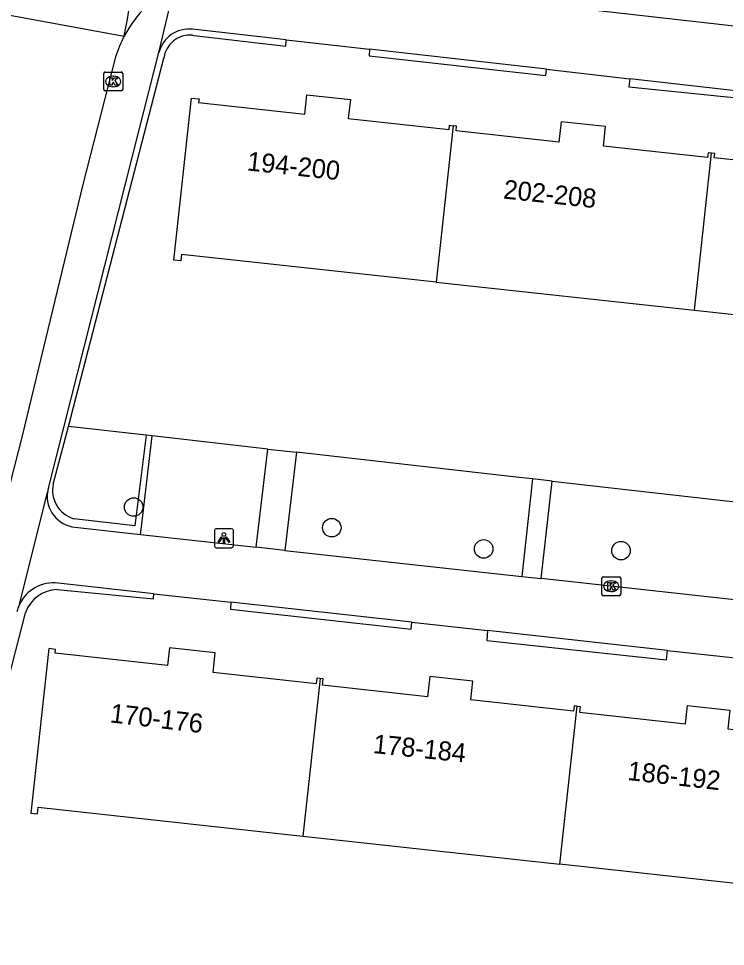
# Model space of a CAD drawing. Extents: x 162026 to 163499, y 387297 to 388169.
# Drawn here: x 162510.03 to 162547.32, y 387793.2 to 387842.11 of the extents above; entities that cross this region are included whole.
import ezdxf

# ---------------------------------------------------------------- set-up
doc = ezdxf.new("R2010")
doc.units = 0
for name, color, linetype in [('IMGEO_Boom', 7, 'Continuous'), ('IMGEO_Groenvoorziening', 7, 'Continuous'), ('IMGEO_Haag', 7, 'Continuous'), ('IMGEO_Kolk', 7, 'Continuous'), ('IMGEO_Lichtpunt', 7, 'Continuous'), ('IMGEO_Pand', 7, 'Continuous'), ('IMGEO_Pand_nummerreeks', 7, 'Continuous'), ('IMGEO_Rijbaan_lokaal_open', 7, 'Continuous'), ('IMGEO_Voetpad_open', 7, 'Continuous')]:
    doc.layers.add(name, color=color, linetype=linetype)

msp = doc.modelspace()

# ---------------------------------------------------------------- linework, layer by layer
at = {"layer": 'IMGEO_Boom'}
for centre in [(162516.104, 387816.359), (162526.553, 387815.27), (162534.565, 387814.152), (162541.811, 387814.062)]:
    msp.add_circle(centre, 0.489, dxfattribs=at)
at = {"layer": 'IMGEO_Groenvoorziening'}
for points in [[(162516.762, 387820.14), (162512.67, 387820.601)], [(162523.18, 387819.417), (162517.071, 387820.105)], [(162537.142, 387817.842), (162536.431, 387817.922), (162524.686, 387819.247)], [(162538.171, 387817.725), (162550.787, 387816.302)]]:
    msp.add_lwpolyline(points, dxfattribs=at)
at = {"layer": 'IMGEO_Haag'}
for points in [[(162519.202, 387841.231), (162519.289, 387841.22), (162524.134, 387840.653), (162524.153, 387840.981)], [(162528.547, 387840.484), (162528.523, 387840.142), (162537.847, 387839.105), (162537.88, 387839.43)], [(162512.67, 387820.601), (162517.689, 387840.013)], [(162542.269, 387838.934), (162542.217, 387838.512), (162551.377, 387837.575), (162551.412, 387837.901)], [(162511.857, 387817.572), (162512.67, 387820.601)], [(162516.762, 387820.14), (162516.167, 387815.364), (162512.944, 387815.744)], [(162516.47, 387814.913), (162516.509, 387815.324), (162517.071, 387820.105)], [(162517.071, 387820.105), (162516.762, 387820.14)], [(162512.071, 387812.007), (162517.142, 387811.513), (162517.173, 387811.793)], [(162521.231, 387811.345), (162521.212, 387810.972), (162530.747, 387809.926), (162530.78, 387810.291)], [(162505.401, 387791.389), (162510.401, 387810.785)], [(162534.766, 387809.851), (162534.734, 387809.318), (162544.207, 387808.303), (162544.257, 387808.803)]]:
    msp.add_lwpolyline(points, dxfattribs=at)
for centre, radius, start, end in [((162519.083, 387839.83), 1.406, 85.143, 172.5268), ((162513.391, 387817.247), 1.568, 168.0429, 253.4318), ((162512.091, 387810.227), 1.78, 90.6539, 161.7347)]:
    msp.add_arc(centre, radius, start, end, dxfattribs=at)
at = {"layer": 'IMGEO_Kolk'}
for p, q in [((162514.525, 387838.363), (162514.525, 387839.215)), ((162514.6, 387839.289), (162515.452, 387839.289)), ((162515.013, 387839.069), (162515.038, 387839.069)), ((162515.526, 387839.215), (162515.526, 387838.363)), ((162515.036, 387838.509), (162515.011, 387838.509)), ((162515.452, 387838.289), (162514.6, 387838.289)), ((162540.79, 387811.76), (162540.79, 387812.612)), ((162540.865, 387812.686), (162541.717, 387812.686)), ((162541.791, 387812.612), (162541.791, 387811.76)), ((162541.278, 387812.466), (162541.303, 387812.466)), ((162541.717, 387811.686), (162540.865, 387811.686)), ((162541.301, 387811.906), (162541.276, 387811.906))]:
    msp.add_line(p, q, dxfattribs=at)
for points in [[(162514.525, 387838.363), (162514.525, 387839.215)], [(162514.6, 387839.289), (162515.452, 387839.289)], [(162514.846, 387838.989), (162514.969, 387838.989), (162514.969, 387838.838), (162515.099, 387838.989), (162515.263, 387838.989), (162515.117, 387838.838), (162515.27, 387838.589), (162515.118, 387838.589), (162515.033, 387838.753), (162514.969, 387838.686), (162514.969, 387838.589), (162514.846, 387838.589), (162514.846, 387838.989)], [(162515.526, 387839.215), (162515.526, 387838.363)], [(162515.452, 387838.289), (162514.6, 387838.289)], [(162540.79, 387811.76), (162540.79, 387812.612)], [(162540.865, 387812.686), (162541.717, 387812.686)], [(162541.791, 387812.612), (162541.791, 387811.76)], [(162541.111, 387812.386), (162541.234, 387812.386), (162541.234, 387812.235), (162541.364, 387812.386), (162541.528, 387812.386), (162541.382, 387812.235), (162541.535, 387811.986), (162541.383, 387811.986), (162541.298, 387812.15), (162541.234, 387812.083), (162541.234, 387811.986), (162541.111, 387811.986), (162541.111, 387812.386)], [(162541.717, 387811.686), (162540.865, 387811.686)]]:
    msp.add_lwpolyline(points, dxfattribs=at)
for centre, start, end in [((162514.602, 387839.213), 91.552, 178.448), ((162514.602, 387839.213), 91.552, 178.448), ((162515.45, 387839.213), 1.552, 88.448), ((162515.45, 387839.213), 1.552, 88.448), ((162514.602, 387838.365), 181.552, 268.448), ((162514.602, 387838.365), 181.552, 268.448), ((162515.45, 387838.365), 271.552, 358.448), ((162515.45, 387838.365), 271.552, 358.448), ((162540.867, 387812.61), 91.552, 178.448), ((162540.867, 387812.61), 91.552, 178.448), ((162541.715, 387812.61), 1.552, 88.448), ((162541.715, 387812.61), 1.552, 88.448), ((162540.867, 387811.762), 181.552, 268.448), ((162540.867, 387811.762), 181.552, 268.448), ((162541.715, 387811.762), 271.552, 358.448), ((162541.715, 387811.762), 271.552, 358.448)]:
    msp.add_arc(centre, 0.0765, start, end, dxfattribs=at)
for centre, major_axis, ratio, start_param, end_param in [((162515.012, 387838.789), (-0.387, 0.002), 0.722429, 4.712389, 7.853982), ((162515.037, 387838.789), (-0.39, 0.002), 0.717154, 1.570796, 4.712389), ((162541.277, 387812.186), (-0.387, 0.002), 0.722429, 4.712389, 7.853982), ((162541.302, 387812.186), (-0.39, 0.002), 0.717154, 1.570796, 4.712389)]:
    msp.add_ellipse(centre, major_axis=major_axis, ratio=ratio, start_param=start_param, end_param=end_param, dxfattribs=at)
at = {"layer": 'IMGEO_Lichtpunt'}
for p, q in [((162520.365, 387815.119), (162520.365, 387814.312)), ((162520.365, 387815.119), (162520.365, 387814.312)), ((162521.267, 387815.214), (162520.459, 387815.214)), ((162521.267, 387815.214), (162520.459, 387815.214)), ((162521.361, 387814.312), (162521.361, 387815.119)), ((162521.361, 387814.312), (162521.361, 387815.119)), ((162520.459, 387814.218), (162521.267, 387814.218)), ((162520.459, 387814.218), (162521.267, 387814.218))]:
    msp.add_line(p, q, dxfattribs=at)
for points in [[(162520.739, 387814.783), (162520.778, 387814.755), (162520.59, 387814.493), (162520.552, 387814.52), (162520.739, 387814.783)], [(162520.841, 387814.735), (162520.888, 387814.735), (162520.888, 387814.413), (162520.841, 387814.413), (162520.841, 387814.735)], [(162520.951, 387814.755), (162520.989, 387814.782), (162521.176, 387814.52), (162521.137, 387814.492), (162520.951, 387814.755)]]:
    msp.add_lwpolyline(points, dxfattribs=at)
msp.add_circle((162520.864, 387814.917), 0.0994, dxfattribs=at)
for centre, start, end in [((162520.459, 387815.119), 90, 180), ((162520.459, 387815.119), 90, 180), ((162521.267, 387815.119), 0, 90), ((162521.267, 387815.119), 0, 90), ((162520.459, 387814.312), 180, 270), ((162520.459, 387814.312), 180, 270), ((162521.267, 387814.312), 270, 0), ((162521.267, 387814.312), 270, 360)]:
    msp.add_arc(centre, 0.0946, start, end, dxfattribs=at)
at = {"layer": 'IMGEO_Pand'}
for points in [[(162532.054, 387828.207), (162518.622, 387829.663), (162518.586, 387829.336), (162518.226, 387829.375), (162519.151, 387837.91), (162519.551, 387837.867), (162519.53, 387837.676), (162525.133, 387837.069), (162525.242, 387838.08), (162527.532, 387837.832), (162527.424, 387836.833), (162532.739, 387836.257), (162532.763, 387836.48), (162532.949, 387836.46)], [(162546.577, 387835.016), (162546.398, 387835.033), (162546.372, 387834.791), (162540.882, 387835.386), (162540.994, 387836.415), (162538.646, 387836.67), (162538.529, 387835.592), (162533.106, 387836.18), (162533.134, 387836.44), (162532.949, 387836.46)], [(162532.949, 387836.46), (162532.054, 387828.207)], [(162545.678, 387826.73), (162558.928, 387825.293), (162558.892, 387824.959), (162559.147, 387824.932), (162560.074, 387833.478), (162559.813, 387833.506), (162559.783, 387833.232), (162554.595, 387833.794), (162554.709, 387834.844), (162552.417, 387835.092), (162552.316, 387834.16), (162546.73, 387834.766), (162546.755, 387834.999), (162546.577, 387835.016)], [(162545.678, 387826.73), (162546.577, 387835.016)], [(162532.054, 387828.207), (162545.678, 387826.73)], [(162525.935, 387807.321), (162525.77, 387807.339), (162525.737, 387807.037), (162520.296, 387807.633), (162520.41, 387808.672), (162517.993, 387808.937), (162517.891, 387808.003), (162511.958, 387808.653), (162511.98, 387808.856), (162511.625, 387808.895), (162510.675, 387800.232), (162511.026, 387800.193), (162511.065, 387800.546), (162525.025, 387799.016)], [(162525.935, 387807.321), (162525.025, 387799.016)], [(162539.488, 387805.865), (162539.329, 387805.882), (162539.299, 387805.605), (162533.887, 387806.198), (162533.994, 387807.175), (162531.722, 387807.424), (162531.605, 387806.354), (162526.063, 387806.962), (162526.1, 387807.303), (162525.935, 387807.321)], [(162539.488, 387805.865), (162539.647, 387805.847), (162539.615, 387805.554), (162545.207, 387804.941), (162545.313, 387805.907), (162547.554, 387805.661), (162547.446, 387804.677), (162552.651, 387804.106), (162552.682, 387804.383), (162552.944, 387804.354), (162552, 387795.738), (162551.641, 387795.778), (162551.676, 387796.096), (162538.575, 387797.532)], [(162538.575, 387797.532), (162539.488, 387805.865)], [(162525.025, 387799.016), (162538.575, 387797.532)]]:
    msp.add_lwpolyline(points, dxfattribs=at)
at = {"layer": 'IMGEO_Rijbaan_lokaal_open'}
for points in [[(162508.491, 387842.477), (162515.608, 387841.179)], [(162515.142, 387840.09), (162513.415, 387833.351), (162510.223, 387820.11), (162506.595, 387805.998), (162500, 387779.488), (162496.122, 387762.552)]]:
    msp.add_lwpolyline(points, dxfattribs=at)
for centre, radius, start, end in [((162487.808, 387846.97), 28.397, 348.2325, 17.7302), ((162521.743, 387837.91), 6.951, 151.9456, 161.7207)]:
    msp.add_arc(centre, radius, start, end, dxfattribs=at)
at = {"layer": 'IMGEO_Voetpad_open'}
for points in [[(162517.431, 387840.311), (162518.293, 387843.936)], [(162536.725, 387842.977), (162564.432, 387839.842)], [(162524.153, 387840.981), (162519.209, 387841.54)], [(162524.153, 387840.981), (162528.547, 387840.484)], [(162537.88, 387839.43), (162528.547, 387840.484)], [(162511.604, 387817.355), (162512.435, 387820.628), (162516.378, 387836.164), (162517.431, 387840.311)], [(162537.88, 387839.43), (162542.269, 387838.934)], [(162551.412, 387837.901), (162542.269, 387838.934)], [(162522.57, 387814.241), (162523.18, 387819.417)], [(162523.18, 387819.417), (162524.686, 387819.247)], [(162524.686, 387819.247), (162524.077, 387814.075)], [(162537.142, 387817.842), (162536.575, 387812.698)], [(162538.171, 387817.725), (162537.142, 387817.842)], [(162537.605, 387812.585), (162538.171, 387817.725)], [(162510.082, 387811.23), (162511.559, 387817.139)], [(162512.995, 387815.296), (162516.47, 387814.913)], [(162516.47, 387814.913), (162522.57, 387814.241)], [(162524.077, 387814.075), (162522.57, 387814.241)], [(162524.077, 387814.075), (162536.575, 387812.698)], [(162536.575, 387812.698), (162537.605, 387812.585)], [(162550.186, 387811.2), (162537.605, 387812.585)], [(162517.173, 387811.793), (162512.112, 387812.352)], [(162517.173, 387811.793), (162521.231, 387811.345)], [(162530.78, 387810.291), (162521.231, 387811.345)], [(162530.78, 387810.291), (162534.766, 387809.851)], [(162544.257, 387808.803), (162534.766, 387809.851)], [(162544.257, 387808.803), (162548.472, 387808.337)]]:
    msp.add_lwpolyline(points, dxfattribs=at)
for centre, radius, start, end in [((162521.711, 387837.921), 6.919, 119.6099, 151.9061), ((162519.024, 387839.906), 1.644, 83.5547, 165.7518), ((162513.173, 387816.915), 1.629, 172.1076, 263.7413), ((162513.221, 387816.906), 1.678, 164.4621, 172.0014), ((162511.891, 387810.354), 2.01, 83.6899, 154.1698), ((162511.825, 387810.378), 1.94, 153.9534, 166.1987)]:
    msp.add_arc(centre, radius, start, end, dxfattribs=at)

# ---------------------------------------------------------------- texts
at = {"layer": 'IMGEO_Pand_nummerreeks'}
for s, rotation, p in [('194-200', 353.8684, (162522.051, 387834.106)), ('202-208', 354.0227, (162535.572, 387832.624)), ('170-176', 353.3109, (162514.824, 387805.014)), ('178-184', 354.1463, (162528.699, 387803.395)), ('186-192', 353.6617, (162542.12, 387801.976))]:
    msp.add_text(s, height=1, rotation=rotation, dxfattribs=at).set_placement(p)

doc.saveas('drawing.dxf')
